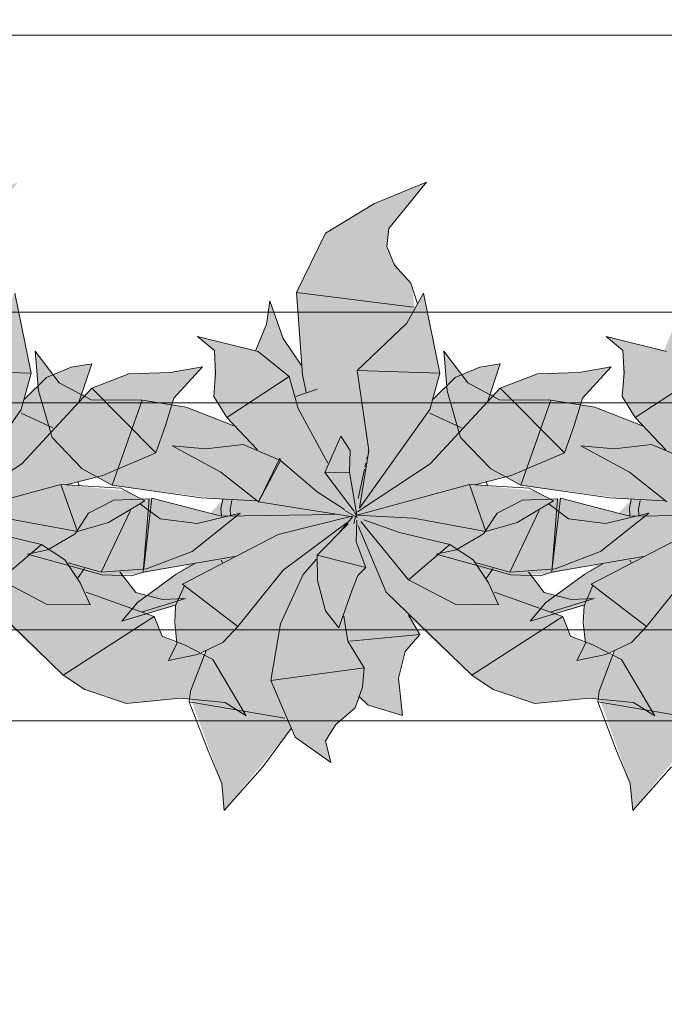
# Model space of a CAD drawing. Header units: millimetres. Extents: x -59761 to 112741, y -57975 to 46221.
# Tile 410 of 421: x 94198 to 94908, y -10067 to -8983. Entities that reach past the tile are written whole.
import ezdxf

# ---------------------------------------------------------------- set-up
doc = ezdxf.new("R2010")
doc.units = ezdxf.units.MM
for name, pattern in [('короткая штриховая', [282.222222, 141.111111, -141.111111]), ('Штриховая', [564.444447, 282.222223, -282.222223]), ('Штрихпунктирная', [670.277762, 352.777767, -176.388884, 0, -141.111112])]:
    doc.linetypes.add(name, pattern=pattern)
for name, color, linetype in [('Интерьер - Мебель', 7, 'Continuous'), ('Элемент модели - Границы зон', 7, 'Continuous'), ('Элемент Модели - Зона', 7, 'Continuous'), ('Элемент Модели - Оси', 2, 'Continuous')]:
    doc.layers.add(name, color=color, linetype=linetype)

msp = doc.modelspace()

# ---------------------------------------------------------------- hatches: boundary and pattern name
at = {"layer": 'Интерьер - Мебель', "linetype": 'Continuous', "lineweight": 0}
for points in [[(94195.88, -9161.92), (94138.63, -9185.35), (94084.32, -9217.93), (94052.46, -9283.32), (94057.84, -9363.23), (94039.09, -9335.48), (94023, -9292.44), (94019.36, -9318.31), (94007.73, -9346.91), (93943.59, -9331.79), (93962.2, -9347.31), (93961.91, -9390.13), (93961.31, -9397.7), (93975.63, -9421.11), (93983.68, -9430.06), (93929.78, -9409.55), (93888.99, -9403.05), (93832.91, -9401.64), (93791.17, -9382.62), (93764.69, -9347.87), (93768.51, -9391.67), (93783.23, -9442.88), (93816.5, -9477.57), (93849.54, -9495.58), (93971.32, -9511.28), (93957.42, -9526.55), (93893.32, -9509.89), (93851.37, -9511.92), (93823.59, -9526.25), (93808.71, -9548.96), (93778.57, -9566.58), (93756.25, -9571.37), (93838.54, -9594.15), (93877.51, -9593.45), (93933.97, -9582.69), (93882.2, -9621.28), (93860.05, -9645.3), (93919.38, -9628.39), (93919.61, -9658.32), (93920.77, -9669.92), (93911.44, -9688.65), (93952.86, -9677.55), (93935.19, -9728.17), (93970.12, -9823.85), (93972.94, -9853.92), (94046.84, -9763.36), (94050.97, -9773.04), (94090.54, -9800.8), (94084.61, -9776.97), (94095.95, -9759.2), (94117.28, -9740.68), (94121.32, -9729.36), (94131.63, -9737.6), (94169.38, -9749.02), (94164.8, -9708.18), (94172.38, -9678.66), (94188.51, -9659.87), (94176.73, -9641.14), (94245.52, -9704.8), (94269.33, -9720.6), (94315.12, -9735.87), (94374.62, -9730.08), (94423.86, -9734.85), (94447.26, -9749.34), (94410.4, -9687.54), (94354.46, -9661.9), (94345.76, -9640.06), (94333.07, -9635.1), (94380.26, -9620.11), (94355.09, -9621.33), (94325.4, -9613.76), (94308.03, -9590.84), (94337.42, -9587.47), (94387.53, -9568.35), (94440.51, -9526.31), (94393.09, -9537.88), (94352.24, -9532.7), (94330.86, -9516.38), (94335.56, -9512.58), (94314.82, -9501.8), (94248.96, -9495.17), (94289.19, -9484.89), (94347.61, -9459.8), (94367.56, -9399.75), (94399.05, -9365.1), (94363.56, -9371.33), (94318, -9372.74), (94277.04, -9388.5), (94263.29, -9403), (94277.07, -9362.01), (94254.32, -9365.49), (94227.3, -9376.87), (94203.05, -9400.71), (94210.44, -9372.12), (94192.4, -9283.96), (94183.24, -9300.57), (94178.65, -9272.97), (94169.52, -9263.08), (94157.78, -9246.74), (94152.1, -9232.66), (94154.21, -9212.69)], [(94645.88, -9161.92), (94588.63, -9185.35), (94534.32, -9217.93), (94502.46, -9283.32), (94507.84, -9363.23), (94489.09, -9335.48), (94473, -9292.44), (94469.36, -9318.31), (94457.73, -9346.91), (94393.59, -9331.79), (94412.2, -9347.31), (94411.91, -9390.13), (94411.31, -9397.7), (94425.63, -9421.11), (94433.68, -9430.06), (94379.78, -9409.55), (94338.99, -9403.05), (94282.91, -9401.64), (94241.17, -9382.62), (94214.69, -9347.87), (94218.51, -9391.67), (94233.23, -9442.88), (94266.5, -9477.57), (94299.54, -9495.58), (94421.32, -9511.28), (94407.42, -9526.55), (94343.32, -9509.89), (94301.37, -9511.92), (94273.59, -9526.25), (94258.71, -9548.96), (94228.57, -9566.58), (94206.25, -9571.37), (94288.54, -9594.15), (94327.51, -9593.45), (94383.97, -9582.69), (94332.2, -9621.28), (94310.05, -9645.3), (94369.38, -9628.39), (94369.61, -9658.32), (94370.77, -9669.92), (94361.44, -9688.65), (94402.86, -9677.55), (94385.19, -9728.17), (94420.12, -9823.85), (94422.94, -9853.92), (94496.84, -9763.36), (94500.97, -9773.04), (94540.54, -9800.8), (94534.61, -9776.97), (94545.95, -9759.2), (94567.28, -9740.68), (94571.32, -9729.36), (94581.63, -9737.6), (94619.38, -9749.02), (94614.8, -9708.18), (94622.38, -9678.66), (94638.51, -9659.87), (94626.73, -9641.14), (94695.52, -9704.8), (94719.33, -9720.6), (94765.12, -9735.87), (94824.62, -9730.08), (94873.86, -9734.85), (94897.26, -9749.34), (94860.4, -9687.54), (94804.46, -9661.9), (94795.76, -9640.06), (94783.07, -9635.1), (94830.26, -9620.11), (94805.09, -9621.33), (94775.4, -9613.76), (94758.03, -9590.84), (94787.42, -9587.47), (94837.53, -9568.35), (94890.51, -9526.31), (94843.09, -9537.88), (94802.24, -9532.7), (94780.86, -9516.38), (94785.56, -9512.58), (94764.82, -9501.8), (94698.96, -9495.17), (94739.19, -9484.89), (94797.61, -9459.8), (94817.56, -9399.75), (94849.05, -9365.1), (94813.56, -9371.33), (94768, -9372.74), (94727.04, -9388.5), (94713.29, -9403), (94727.07, -9362.01), (94704.32, -9365.49), (94677.3, -9376.87), (94653.05, -9400.71), (94660.44, -9372.12), (94642.4, -9283.96), (94633.24, -9300.57), (94628.65, -9272.97), (94619.52, -9263.08), (94607.78, -9246.74), (94602.1, -9232.66), (94604.21, -9212.69)], [(95095.88, -9161.92), (95038.63, -9185.35), (94984.32, -9217.93), (94952.46, -9283.32), (94957.84, -9363.23), (94939.09, -9335.48), (94923, -9292.44), (94919.36, -9318.31), (94907.73, -9346.91), (94843.59, -9331.79), (94862.2, -9347.31), (94861.91, -9390.13), (94861.31, -9397.7), (94875.63, -9421.11), (94883.68, -9430.06), (94829.78, -9409.55), (94788.99, -9403.05), (94732.91, -9401.64), (94691.17, -9382.62), (94664.69, -9347.87), (94668.51, -9391.67), (94683.23, -9442.88), (94716.5, -9477.57), (94749.54, -9495.58), (94871.32, -9511.28), (94857.42, -9526.55), (94793.32, -9509.89), (94751.37, -9511.92), (94723.59, -9526.25), (94708.71, -9548.96), (94678.57, -9566.58), (94656.25, -9571.37), (94738.54, -9594.15), (94777.51, -9593.45), (94833.97, -9582.69), (94782.2, -9621.28), (94760.05, -9645.3), (94819.38, -9628.39), (94819.61, -9658.32), (94820.77, -9669.92), (94811.44, -9688.65), (94852.86, -9677.55), (94835.19, -9728.17), (94870.12, -9823.85), (94872.94, -9853.92), (94946.84, -9763.36), (94950.97, -9773.04), (94990.54, -9800.8), (94984.61, -9776.97), (94995.95, -9759.2), (95017.28, -9740.68), (95021.32, -9729.36), (95031.63, -9737.6), (95069.38, -9749.02), (95064.8, -9708.18), (95072.38, -9678.66), (95088.51, -9659.87), (95076.73, -9641.14), (95145.52, -9704.8), (95169.33, -9720.6), (95215.12, -9735.87), (95274.62, -9730.08), (95323.86, -9734.85), (95347.26, -9749.34), (95310.4, -9687.54), (95254.46, -9661.9), (95245.76, -9640.06), (95233.07, -9635.1), (95280.26, -9620.11), (95255.09, -9621.33), (95225.4, -9613.76), (95208.03, -9590.84), (95237.42, -9587.47), (95287.53, -9568.35), (95340.51, -9526.31), (95293.09, -9537.88), (95252.24, -9532.7), (95230.86, -9516.38), (95235.56, -9512.58), (95214.82, -9501.8), (95148.96, -9495.17), (95189.19, -9484.89), (95247.61, -9459.8), (95267.56, -9399.75), (95299.05, -9365.1), (95263.56, -9371.33), (95218, -9372.74), (95177.04, -9388.5), (95163.29, -9403), (95177.07, -9362.01), (95154.32, -9365.49), (95127.3, -9376.87), (95103.05, -9400.71), (95110.44, -9372.12), (95092.4, -9283.96), (95083.24, -9300.57), (95078.65, -9272.97), (95069.52, -9263.08), (95057.78, -9246.74), (95052.1, -9232.66), (95054.21, -9212.69)]]:
    msp.add_hatch(color=255, dxfattribs=at).paths.add_polyline_path(points)

# ---------------------------------------------------------------- linework, layer by layer
at = {"layer": 'Интерьер - Мебель', "color": 7, "linetype": 'Continuous', "lineweight": 15}
for p, q in [((94645.88, -9161.92), (94588.63, -9185.35)), ((94645.88, -9161.92), (94588.63, -9185.35)), ((94645.88, -9161.92), (94604.21, -9212.69)), ((94645.88, -9161.92), (94604.21, -9212.69)), ((94588.63, -9185.35), (94534.32, -9217.93)), ((94588.63, -9185.35), (94534.32, -9217.93)), ((94604.21, -9212.69), (94602.1, -9232.66)), ((94604.21, -9212.69), (94602.1, -9232.66)), ((94534.32, -9217.93), (94502.46, -9283.32)), ((94534.32, -9217.93), (94502.46, -9283.32)), ((94602.1, -9232.66), (94610.38, -9253.19)), ((94602.1, -9232.66), (94610.38, -9253.19)), ((94610.38, -9253.19), (94628.65, -9272.97)), ((94610.38, -9253.19), (94628.65, -9272.97)), ((94628.65, -9272.97), (94635.96, -9295.76)), ((94628.65, -9272.97), (94635.96, -9295.76)), ((94192.4, -9283.96), (94210.44, -9372.12)), ((94192.4, -9283.96), (94210.44, -9372.12)), ((94502.46, -9283.32), (94631.45, -9299.61)), ((94502.46, -9283.32), (94509.33, -9373.87)), ((94502.46, -9283.32), (94631.45, -9299.61)), ((94502.46, -9283.32), (94509.33, -9373.87)), ((94642.4, -9283.96), (94624.08, -9317.18)), ((94642.4, -9283.96), (94624.08, -9317.18)), ((94642.4, -9283.96), (94660.44, -9372.12)), ((94642.4, -9283.96), (94660.44, -9372.12)), ((94473, -9292.44), (94469.36, -9318.31)), ((94473, -9292.44), (94469.36, -9318.31)), ((94473, -9292.44), (94487.97, -9333.84)), ((94473, -9292.44), (94487.97, -9333.84)), ((94469.36, -9318.31), (94457.73, -9346.91)), ((94469.36, -9318.31), (94457.73, -9346.91)), ((94624.08, -9317.18), (94569.24, -9369.38)), ((94624.08, -9317.18), (94569.24, -9369.38)), ((94393.59, -9331.79), (94412.2, -9347.31)), ((94393.59, -9331.79), (94460.19, -9348.17)), ((94393.59, -9331.79), (94412.2, -9347.31)), ((94393.59, -9331.79), (94460.19, -9348.17)), ((94487.97, -9333.84), (94507.84, -9363.23)), ((94487.97, -9333.84), (94507.84, -9363.23)), ((94843.59, -9331.79), (94862.2, -9347.31)), ((94843.59, -9331.79), (94910.19, -9348.17)), ((94843.59, -9331.79), (94862.2, -9347.31)), ((94843.59, -9331.79), (94910.19, -9348.17)), ((94214.69, -9347.87), (94218.51, -9391.67)), ((94214.69, -9347.87), (94241.17, -9382.62)), ((94214.69, -9347.87), (94218.51, -9391.67)), ((94214.69, -9347.87), (94241.17, -9382.62)), ((94412.2, -9347.31), (94413.35, -9372.16)), ((94412.2, -9347.31), (94413.35, -9372.16)), ((94460.19, -9348.17), (94494.56, -9375.65)), ((94460.19, -9348.17), (94494.56, -9375.65)), ((94664.69, -9347.87), (94668.51, -9391.67)), ((94664.69, -9347.87), (94691.17, -9382.62)), ((94664.69, -9347.87), (94668.51, -9391.67)), ((94664.69, -9347.87), (94691.17, -9382.62)), ((94862.2, -9347.31), (94863.35, -9372.16)), ((94862.2, -9347.31), (94863.35, -9372.16)), ((94254.32, -9365.49), (94227.3, -9376.86)), ((94254.32, -9365.49), (94227.3, -9376.86)), ((94277.07, -9362), (94254.32, -9365.49)), ((94277.07, -9362), (94254.32, -9365.49)), ((94277.07, -9362), (94263.29, -9403)), ((94277.07, -9362), (94263.29, -9403)), ((94399.05, -9365.1), (94363.56, -9371.33)), ((94399.05, -9365.1), (94363.56, -9371.33)), ((94399.05, -9365.1), (94367.56, -9399.75)), ((94399.05, -9365.1), (94367.56, -9399.75)), ((94704.32, -9365.49), (94677.3, -9376.86)), ((94704.32, -9365.49), (94677.3, -9376.86)), ((94727.07, -9362), (94704.32, -9365.49)), ((94727.07, -9362), (94704.32, -9365.49)), ((94727.07, -9362), (94713.29, -9403)), ((94727.07, -9362), (94713.29, -9403)), ((94849.05, -9365.1), (94813.56, -9371.33)), ((94849.05, -9365.1), (94813.56, -9371.33)), ((94849.05, -9365.1), (94817.56, -9399.75)), ((94849.05, -9365.1), (94817.56, -9399.75)), ((94119.24, -9369.38), (94210.44, -9372.11)), ((94119.24, -9369.38), (94210.44, -9372.11)), ((94210.44, -9372.12), (94199.41, -9412.13)), ((94210.44, -9372.12), (94199.41, -9412.13)), ((94227.3, -9376.86), (94203.05, -9400.71)), ((94227.3, -9376.86), (94203.05, -9400.71)), ((94318, -9372.74), (94277.04, -9388.5)), ((94318, -9372.74), (94277.04, -9388.5)), ((94363.56, -9371.33), (94318, -9372.74)), ((94363.56, -9371.33), (94318, -9372.74)), ((94413.35, -9372.16), (94411.31, -9397.7)), ((94413.35, -9372.16), (94411.31, -9397.7)), ((94494.56, -9375.65), (94425.63, -9421.11)), ((94494.56, -9375.65), (94425.63, -9421.11)), ((94494.56, -9375.65), (94504.26, -9411.21)), ((94494.56, -9375.65), (94504.26, -9411.21)), ((94509.33, -9373.87), (94513.26, -9392.91)), ((94509.33, -9373.87), (94513.26, -9392.91)), ((94569.24, -9369.38), (94660.44, -9372.11)), ((94569.24, -9369.38), (94582.07, -9457.25)), ((94569.24, -9369.38), (94660.44, -9372.11)), ((94569.24, -9369.38), (94582.07, -9457.25)), ((94660.44, -9372.12), (94649.41, -9412.13)), ((94660.44, -9372.12), (94649.41, -9412.13)), ((94677.3, -9376.86), (94653.05, -9400.71)), ((94677.3, -9376.86), (94653.05, -9400.71)), ((94768, -9372.74), (94727.04, -9388.5)), ((94768, -9372.74), (94727.04, -9388.5)), ((94813.56, -9371.33), (94768, -9372.74)), ((94813.56, -9371.33), (94768, -9372.74)), ((94863.35, -9372.16), (94861.31, -9397.7)), ((94863.35, -9372.16), (94861.31, -9397.7)), ((94944.56, -9375.65), (94875.63, -9421.11)), ((94944.56, -9375.65), (94875.63, -9421.11)), ((94277.04, -9388.5), (94199.85, -9471.99)), ((94277.04, -9388.5), (94199.85, -9471.99)), ((94241.17, -9382.62), (94276.22, -9401.59)), ((94241.17, -9382.62), (94276.22, -9401.59)), ((94277.04, -9388.5), (94347.61, -9459.8)), ((94277.04, -9388.5), (94347.61, -9459.8)), ((94727.04, -9388.5), (94649.85, -9471.99)), ((94727.04, -9388.5), (94649.85, -9471.99)), ((94691.17, -9382.62), (94726.22, -9401.59)), ((94691.17, -9382.62), (94726.22, -9401.59)), ((94727.04, -9388.5), (94797.61, -9459.8)), ((94727.04, -9388.5), (94797.61, -9459.8)), ((94218.51, -9391.67), (94233.23, -9442.88)), ((94218.51, -9391.67), (94233.23, -9442.88)), ((94367.56, -9399.75), (94358.38, -9429.6)), ((94367.56, -9399.75), (94358.38, -9429.6)), ((94411.31, -9397.7), (94425.63, -9421.11)), ((94411.31, -9397.7), (94425.63, -9421.11)), ((94525.48, -9389.62), (94501.64, -9397.84)), ((94525.48, -9389.62), (94501.64, -9397.84)), ((94668.51, -9391.67), (94683.23, -9442.88)), ((94668.51, -9391.67), (94683.23, -9442.88)), ((94817.56, -9399.75), (94808.38, -9429.6)), ((94817.56, -9399.75), (94808.38, -9429.6)), ((94861.31, -9397.7), (94875.63, -9421.11)), ((94861.31, -9397.7), (94875.63, -9421.11)), ((94276.22, -9401.59), (94332.61, -9402.04)), ((94276.22, -9401.59), (94332.61, -9402.04)), ((94332.61, -9402.04), (94299.54, -9495.58)), ((94332.61, -9402.04), (94299.54, -9495.58)), ((94332.61, -9402.04), (94381.09, -9409.76)), ((94332.61, -9402.04), (94381.09, -9409.76)), ((94381.09, -9409.76), (94433.68, -9430.06)), ((94381.09, -9409.76), (94433.68, -9430.06)), ((94504.26, -9411.21), (94536.89, -9471.09)), ((94504.26, -9411.21), (94536.89, -9471.09)), ((94726.22, -9401.59), (94782.61, -9402.04)), ((94726.22, -9401.59), (94782.61, -9402.04)), ((94782.61, -9402.04), (94749.54, -9495.58)), ((94782.61, -9402.04), (94749.54, -9495.58)), ((94782.61, -9402.04), (94831.09, -9409.76)), ((94782.61, -9402.04), (94831.09, -9409.76)), ((94831.09, -9409.76), (94883.68, -9430.06)), ((94831.09, -9409.76), (94883.68, -9430.06)), ((94199.41, -9412.13), (94121.78, -9520.82)), ((94199.41, -9412.13), (94121.78, -9520.82)), ((94199.36, -9416.37), (94234.13, -9432.33)), ((94199.36, -9416.37), (94234.13, -9432.33)), ((94425.63, -9421.11), (94459.52, -9456.57)), ((94425.63, -9421.11), (94459.52, -9456.57)), ((94649.41, -9412.13), (94571.78, -9520.82)), ((94649.41, -9412.13), (94571.78, -9520.82)), ((94649.36, -9416.37), (94684.13, -9432.33)), ((94649.36, -9416.37), (94684.13, -9432.33)), ((94875.63, -9421.11), (94909.52, -9456.57)), ((94875.63, -9421.11), (94909.52, -9456.57)), ((94358.38, -9429.6), (94347.61, -9459.8)), ((94358.38, -9429.6), (94347.61, -9459.8)), ((94808.38, -9429.6), (94797.61, -9459.8)), ((94808.38, -9429.6), (94797.61, -9459.8)), ((94233.23, -9442.88), (94266.5, -9477.57)), ((94233.23, -9442.88), (94266.5, -9477.57)), ((94551.47, -9441.52), (94533.64, -9481.59)), ((94551.47, -9441.52), (94533.64, -9481.59)), ((94551.47, -9441.52), (94561.69, -9457.45)), ((94551.47, -9441.52), (94561.69, -9457.45)), ((94683.23, -9442.88), (94716.5, -9477.57)), ((94683.23, -9442.88), (94716.5, -9477.57)), ((94365.7, -9452.1), (94402.53, -9455.35)), ((94365.7, -9452.1), (94419.28, -9481.04)), ((94365.7, -9452.1), (94402.53, -9455.35)), ((94365.7, -9452.1), (94419.28, -9481.04)), ((94443.64, -9450.71), (94402.53, -9455.35)), ((94443.64, -9450.71), (94402.53, -9455.35)), ((94443.64, -9450.71), (94485.07, -9468.31)), ((94443.64, -9450.71), (94485.07, -9468.31)), ((94815.7, -9452.1), (94852.53, -9455.35)), ((94815.7, -9452.1), (94869.28, -9481.04)), ((94815.7, -9452.1), (94852.53, -9455.35)), ((94815.7, -9452.1), (94869.28, -9481.04)), ((94893.64, -9450.71), (94852.53, -9455.35)), ((94893.64, -9450.71), (94852.53, -9455.35)), ((94893.64, -9450.71), (94935.07, -9468.31)), ((94893.64, -9450.71), (94935.07, -9468.31)), ((94347.61, -9459.8), (94289.19, -9484.89)), ((94347.61, -9459.8), (94289.19, -9484.89)), ((94561.69, -9457.45), (94560.82, -9481.34)), ((94561.69, -9457.45), (94560.82, -9481.34)), ((94582.07, -9457.25), (94571.78, -9520.82)), ((94582.07, -9457.25), (94571.78, -9520.82)), ((94580.34, -9464.39), (94579.85, -9466.62)), ((94580.34, -9464.39), (94579.85, -9466.62)), ((94581.8, -9457.69), (94581.56, -9458.81)), ((94581.8, -9457.69), (94581.56, -9458.81)), ((94797.61, -9459.8), (94739.19, -9484.89)), ((94797.61, -9459.8), (94739.19, -9484.89)), ((94199.85, -9471.99), (94119.79, -9524.75)), ((94199.85, -9471.99), (94119.79, -9524.75)), ((94484.24, -9465.7), (94460.53, -9514.02)), ((94484.24, -9465.7), (94460.53, -9514.02)), ((94485.07, -9468.31), (94460.53, -9514.02)), ((94485.07, -9468.31), (94460.53, -9514.02)), ((94484.24, -9465.7), (94485.07, -9468.31)), ((94484.24, -9465.7), (94485.07, -9468.31)), ((94485.07, -9468.31), (94525.14, -9502.94)), ((94485.07, -9468.31), (94525.14, -9502.94)), ((94649.85, -9471.99), (94569.79, -9524.75)), ((94649.85, -9471.99), (94569.79, -9524.75)), ((94578.88, -9471.09), (94577.91, -9475.55)), ((94578.88, -9471.09), (94577.91, -9475.55)), ((94289.19, -9484.89), (94248.98, -9495.16)), ((94289.19, -9484.89), (94248.98, -9495.16)), ((94266.5, -9477.57), (94299.54, -9495.58)), ((94266.5, -9477.57), (94299.54, -9495.58)), ((94419.28, -9481.04), (94460.53, -9514.02)), ((94419.28, -9481.04), (94460.53, -9514.02)), ((94560.82, -9481.34), (94533.64, -9481.59)), ((94560.82, -9481.34), (94533.64, -9481.59)), ((94533.64, -9481.59), (94565.65, -9523.87)), ((94533.64, -9481.59), (94565.65, -9523.87)), ((94560.82, -9481.34), (94569.1, -9528.43)), ((94560.82, -9481.34), (94569.1, -9528.43)), ((94577.42, -9477.78), (94570.37, -9510.1)), ((94577.42, -9477.78), (94570.37, -9510.1)), ((94739.19, -9484.89), (94698.98, -9495.16)), ((94739.19, -9484.89), (94698.98, -9495.16)), ((94716.5, -9477.57), (94749.54, -9495.58)), ((94716.5, -9477.57), (94749.54, -9495.58)), ((94869.28, -9481.04), (94910.53, -9514.02)), ((94869.28, -9481.04), (94910.53, -9514.02)), ((94242.95, -9494.81), (94119.1, -9528.43)), ((94242.95, -9494.81), (94119.1, -9528.43)), ((94242.95, -9494.81), (94308.98, -9498.76)), ((94242.95, -9494.81), (94261.28, -9546.65)), ((94242.95, -9494.81), (94308.98, -9498.76)), ((94242.95, -9494.81), (94261.28, -9546.65)), ((94261.56, -9491.57), (94262.96, -9495.93)), ((94261.56, -9491.57), (94262.96, -9495.93)), ((94299.54, -9495.58), (94397.69, -9509.37)), ((94299.54, -9495.58), (94397.69, -9509.37)), ((94692.95, -9494.81), (94569.1, -9528.43)), ((94692.95, -9494.81), (94569.1, -9528.43)), ((94692.95, -9494.81), (94758.98, -9498.76)), ((94692.95, -9494.81), (94711.28, -9546.65)), ((94692.95, -9494.81), (94758.98, -9498.76)), ((94692.95, -9494.81), (94711.28, -9546.65)), ((94711.56, -9491.57), (94712.96, -9495.93)), ((94711.56, -9491.57), (94712.96, -9495.93)), ((94749.54, -9495.58), (94847.69, -9509.37)), ((94749.54, -9495.58), (94847.69, -9509.37)), ((94308.98, -9498.76), (94335.56, -9512.58)), ((94308.98, -9498.76), (94335.56, -9512.58)), ((94525.14, -9502.94), (94555.5, -9522.13)), ((94525.14, -9502.94), (94555.5, -9522.13)), ((94758.98, -9498.76), (94785.56, -9512.58)), ((94758.98, -9498.76), (94785.56, -9512.58)), ((94301.37, -9511.92), (94273.59, -9526.25)), ((94301.37, -9511.92), (94273.59, -9526.25)), ((94335.56, -9512.58), (94295.52, -9536.51)), ((94335.56, -9512.58), (94295.52, -9536.51)), ((94340.13, -9510.57), (94301.37, -9511.92)), ((94340.13, -9510.57), (94301.37, -9511.92)), ((94330.86, -9516.38), (94352.24, -9532.7)), ((94330.86, -9516.38), (94352.24, -9532.7)), ((94340.13, -9510.57), (94333.68, -9591.43)), ((94340.13, -9510.57), (94333.68, -9591.43)), ((94343.32, -9509.89), (94334.2, -9587.03)), ((94343.32, -9509.89), (94334.2, -9587.03)), ((94343.32, -9509.89), (94419.79, -9529.77)), ((94343.32, -9509.89), (94419.79, -9529.77)), ((94397.69, -9509.37), (94457.7, -9512.58)), ((94397.69, -9509.37), (94457.7, -9512.58)), ((94421.32, -9511.28), (94419.31, -9521.35)), ((94421.32, -9511.28), (94419.31, -9521.35)), ((94431.19, -9512.55), (94429.34, -9521.82)), ((94431.19, -9512.55), (94429.34, -9521.82)), ((94460.53, -9514.02), (94562.56, -9529.93)), ((94460.53, -9514.02), (94562.56, -9529.93)), ((94751.37, -9511.92), (94723.59, -9526.25)), ((94751.37, -9511.92), (94723.59, -9526.25)), ((94785.56, -9512.58), (94745.52, -9536.51)), ((94785.56, -9512.58), (94745.52, -9536.51)), ((94790.13, -9510.57), (94751.37, -9511.92)), ((94790.13, -9510.57), (94751.37, -9511.92)), ((94780.86, -9516.38), (94802.24, -9532.7)), ((94780.86, -9516.38), (94802.24, -9532.7)), ((94790.13, -9510.57), (94783.68, -9591.43)), ((94790.13, -9510.57), (94783.68, -9591.43)), ((94793.32, -9509.89), (94784.2, -9587.03)), ((94793.32, -9509.89), (94784.2, -9587.03)), ((94793.32, -9509.89), (94869.79, -9529.77)), ((94793.32, -9509.89), (94869.79, -9529.77)), ((94847.69, -9509.37), (94907.7, -9512.58)), ((94847.69, -9509.37), (94907.7, -9512.58)), ((94871.32, -9511.28), (94869.31, -9521.35)), ((94871.32, -9511.28), (94869.31, -9521.35)), ((94881.19, -9512.55), (94879.34, -9521.82)), ((94881.19, -9512.55), (94879.34, -9521.82)), ((94273.59, -9526.25), (94258.71, -9548.96)), ((94273.59, -9526.25), (94258.71, -9548.96)), ((94319.79, -9523.32), (94287.5, -9591.22)), ((94319.79, -9523.32), (94287.5, -9591.22)), ((94440.51, -9526.31), (94387.53, -9568.35)), ((94440.51, -9526.31), (94387.53, -9568.35)), ((94440.51, -9526.31), (94393.09, -9537.88)), ((94440.51, -9526.31), (94393.09, -9537.88)), ((94419.31, -9521.35), (94419.75, -9529.15)), ((94419.31, -9521.35), (94419.75, -9529.15)), ((94544.72, -9527.63), (94419.79, -9529.77)), ((94544.72, -9527.63), (94419.79, -9529.77)), ((94429.34, -9521.82), (94429.71, -9528.36)), ((94429.34, -9521.82), (94429.71, -9528.36)), ((94563.51, -9529.8), (94482.22, -9549.79)), ((94563.51, -9529.8), (94482.22, -9549.79)), ((94564.73, -9530.08), (94550.27, -9546.98)), ((94564.73, -9530.08), (94550.27, -9546.98)), ((94555.66, -9523.56), (94569.55, -9531.02)), ((94555.66, -9523.56), (94569.55, -9531.02)), ((94567.51, -9530.08), (94565.59, -9538)), ((94567.51, -9530.08), (94565.59, -9538)), ((94565.95, -9524.42), (94569.55, -9531.02)), ((94565.95, -9524.42), (94569.55, -9531.02)), ((94568.6, -9525.56), (94568.05, -9527.82)), ((94568.6, -9525.56), (94568.05, -9527.82)), ((94568.24, -9527.29), (94569.1, -9528.43)), ((94568.24, -9527.29), (94569.1, -9528.43)), ((94569.1, -9528.43), (94631.5, -9531.7)), ((94569.1, -9528.43), (94631.5, -9531.7)), ((94723.59, -9526.25), (94708.71, -9548.96)), ((94723.59, -9526.25), (94708.71, -9548.96)), ((94769.79, -9523.32), (94737.5, -9591.22)), ((94769.79, -9523.32), (94737.5, -9591.22)), ((94890.51, -9526.31), (94837.53, -9568.35)), ((94890.51, -9526.31), (94837.53, -9568.35)), ((94890.51, -9526.31), (94843.09, -9537.88)), ((94890.51, -9526.31), (94843.09, -9537.88)), ((94869.31, -9521.35), (94869.75, -9529.15)), ((94869.31, -9521.35), (94869.75, -9529.15)), ((94994.72, -9527.63), (94869.79, -9529.77)), ((94994.72, -9527.63), (94869.79, -9529.77)), ((94879.34, -9521.82), (94879.71, -9528.36)), ((94879.34, -9521.82), (94879.71, -9528.36)), ((94181.5, -9531.7), (94261.28, -9546.65)), ((94181.5, -9531.7), (94261.28, -9546.65)), ((94295.52, -9536.51), (94261.28, -9546.65)), ((94295.52, -9536.51), (94261.28, -9546.65)), ((94352.24, -9532.7), (94393.09, -9537.88)), ((94352.24, -9532.7), (94393.09, -9537.88)), ((94558.32, -9536.48), (94487.98, -9588.99)), ((94558.32, -9536.48), (94487.98, -9588.99)), ((94559.44, -9538.18), (94525.33, -9572.61)), ((94559.44, -9538.18), (94525.33, -9572.61)), ((94568.96, -9533.85), (94568.3, -9557.81)), ((94568.96, -9533.85), (94568.3, -9557.81)), ((94570.63, -9540.3), (94601.47, -9613.44)), ((94570.63, -9540.3), (94601.47, -9613.44)), ((94573.33, -9535.62), (94626.07, -9599.79)), ((94573.33, -9535.62), (94626.07, -9599.79)), ((94576.6, -9533.52), (94616.13, -9547.55)), ((94576.6, -9533.52), (94616.13, -9547.55)), ((94631.5, -9531.7), (94711.28, -9546.65)), ((94631.5, -9531.7), (94711.28, -9546.65)), ((94745.52, -9536.51), (94711.28, -9546.65)), ((94745.52, -9536.51), (94711.28, -9546.65)), ((94802.24, -9532.7), (94843.09, -9537.88)), ((94802.24, -9532.7), (94843.09, -9537.88)), ((94166.13, -9547.55), (94221.5, -9560.76)), ((94166.13, -9547.55), (94221.5, -9560.76)), ((94258.71, -9548.96), (94228.57, -9566.58)), ((94258.71, -9548.96), (94228.57, -9566.58)), ((94482.22, -9549.79), (94377.04, -9604.43)), ((94482.22, -9549.79), (94377.04, -9604.43)), ((94616.13, -9547.55), (94671.5, -9560.76)), ((94616.13, -9547.55), (94671.5, -9560.76)), ((94708.71, -9548.96), (94678.57, -9566.58)), ((94708.71, -9548.96), (94678.57, -9566.58)), ((94932.22, -9549.79), (94827.04, -9604.43)), ((94932.22, -9549.79), (94827.04, -9604.43)), ((94221.5, -9560.76), (94176.07, -9599.79)), ((94221.5, -9560.76), (94176.07, -9599.79)), ((94221.5, -9560.76), (94247.32, -9577.53)), ((94221.5, -9560.76), (94247.32, -9577.53)), ((94568.3, -9557.81), (94579.09, -9586.17)), ((94568.3, -9557.81), (94579.09, -9586.17)), ((94671.5, -9560.76), (94626.07, -9599.79)), ((94671.5, -9560.76), (94626.07, -9599.79)), ((94671.5, -9560.76), (94697.32, -9577.53)), ((94671.5, -9560.76), (94697.32, -9577.53)), ((94228.57, -9566.58), (94206.25, -9571.37)), ((94228.57, -9566.58), (94206.25, -9571.37)), ((94206.25, -9571.37), (94288.54, -9594.15)), ((94206.25, -9571.37), (94288.54, -9594.15)), ((94387.53, -9568.35), (94337.42, -9587.47)), ((94387.53, -9568.35), (94337.42, -9587.47)), ((94525.33, -9572.61), (94579.09, -9586.17)), ((94525.33, -9572.61), (94525.72, -9600.41)), ((94525.33, -9572.61), (94579.09, -9586.17)), ((94525.33, -9572.61), (94525.72, -9600.41)), ((94678.57, -9566.58), (94656.25, -9571.37)), ((94678.57, -9566.58), (94656.25, -9571.37)), ((94656.25, -9571.37), (94738.54, -9594.15)), ((94656.25, -9571.37), (94738.54, -9594.15)), ((94837.53, -9568.35), (94787.42, -9587.47)), ((94837.53, -9568.35), (94787.42, -9587.47)), ((94247.32, -9577.53), (94264.07, -9603.21)), ((94247.32, -9577.53), (94264.07, -9603.21)), ((94250.85, -9581.04), (94287.5, -9591.22)), ((94250.85, -9581.04), (94287.5, -9591.22)), ((94434.26, -9573.94), (94333.68, -9591.43)), ((94434.26, -9573.94), (94333.68, -9591.43)), ((94390.07, -9582), (94370.09, -9593.38)), ((94390.07, -9582), (94370.09, -9593.38)), ((94419.56, -9578.25), (94421.04, -9580.51)), ((94419.56, -9578.25), (94421.04, -9580.51)), ((94524.49, -9577.12), (94510.03, -9594.02)), ((94524.49, -9577.12), (94510.03, -9594.02)), ((94697.32, -9577.53), (94714.07, -9603.21)), ((94697.32, -9577.53), (94714.07, -9603.21)), ((94700.85, -9581.04), (94737.5, -9591.22)), ((94700.85, -9581.04), (94737.5, -9591.22)), ((94884.26, -9573.94), (94783.68, -9591.43)), ((94884.26, -9573.94), (94783.68, -9591.43)), ((94840.07, -9582), (94820.09, -9593.38)), ((94840.07, -9582), (94820.09, -9593.38)), ((94869.56, -9578.25), (94871.04, -9580.51)), ((94869.56, -9578.25), (94871.04, -9580.51)), ((94269.14, -9587.17), (94261.41, -9598.33)), ((94269.14, -9587.17), (94261.41, -9598.33)), ((94337.42, -9587.47), (94287.5, -9591.22)), ((94337.42, -9587.47), (94287.5, -9591.22)), ((94288.54, -9594.15), (94321.34, -9595.47)), ((94288.54, -9594.15), (94321.34, -9595.47)), ((94308.03, -9590.84), (94325.4, -9613.76)), ((94308.03, -9590.84), (94325.4, -9613.76)), ((94333.68, -9591.43), (94321.34, -9595.47)), ((94333.68, -9591.43), (94321.34, -9595.47)), ((94370.09, -9593.38), (94327.35, -9624.86)), ((94370.09, -9593.38), (94327.35, -9624.86)), ((94487.98, -9588.99), (94438.08, -9651.29)), ((94487.98, -9588.99), (94438.08, -9651.29)), ((94510.04, -9594.02), (94484.81, -9648.23)), ((94510.04, -9594.02), (94484.81, -9648.23)), ((94570.02, -9595.09), (94563.46, -9611.83)), ((94570.02, -9595.09), (94563.46, -9611.83)), ((94579.09, -9586.17), (94570.02, -9595.09)), ((94579.09, -9586.17), (94570.02, -9595.09)), ((94719.14, -9587.17), (94711.41, -9598.33)), ((94719.14, -9587.17), (94711.41, -9598.33)), ((94787.42, -9587.47), (94737.5, -9591.22)), ((94787.42, -9587.47), (94737.5, -9591.22)), ((94738.54, -9594.15), (94771.34, -9595.47)), ((94738.54, -9594.15), (94771.34, -9595.47)), ((94758.03, -9590.84), (94775.4, -9613.76)), ((94758.03, -9590.84), (94775.4, -9613.76)), ((94783.68, -9591.43), (94771.34, -9595.47)), ((94783.68, -9591.43), (94771.34, -9595.47)), ((94820.09, -9593.38), (94777.35, -9624.86)), ((94820.09, -9593.38), (94777.35, -9624.86)), ((94937.98, -9588.99), (94888.08, -9651.29)), ((94937.98, -9588.99), (94888.08, -9651.29)), ((94176.07, -9599.79), (94227.22, -9626.46)), ((94176.07, -9599.79), (94227.22, -9626.46)), ((94264.07, -9603.21), (94275.21, -9627.31)), ((94264.07, -9603.21), (94275.21, -9627.31)), ((94379.08, -9606), (94369.38, -9628.39)), ((94379.08, -9606), (94369.38, -9628.39)), ((94377.04, -9604.43), (94438.08, -9651.29)), ((94377.04, -9604.43), (94438.08, -9651.29)), ((94525.72, -9600.41), (94534.4, -9633.92)), ((94525.72, -9600.41), (94534.4, -9633.92)), ((94626.07, -9599.79), (94677.22, -9626.46)), ((94626.07, -9599.79), (94677.22, -9626.46)), ((94714.07, -9603.21), (94725.21, -9627.31)), ((94714.07, -9603.21), (94725.21, -9627.31)), ((94829.08, -9606), (94819.38, -9628.39)), ((94829.08, -9606), (94819.38, -9628.39)), ((94827.04, -9604.43), (94888.08, -9651.29)), ((94827.04, -9604.43), (94888.08, -9651.29)), ((94151.47, -9613.44), (94245.52, -9704.8)), ((94151.47, -9613.44), (94245.52, -9704.8)), ((94270.78, -9613.22), (94345.76, -9640.06)), ((94270.78, -9613.22), (94345.76, -9640.06)), ((94325.4, -9613.76), (94355.09, -9621.33)), ((94325.4, -9613.76), (94355.09, -9621.33)), ((94563.46, -9611.83), (94549.24, -9652.53)), ((94563.46, -9611.83), (94549.24, -9652.53)), ((94601.47, -9613.44), (94695.52, -9704.8)), ((94601.47, -9613.44), (94695.52, -9704.8)), ((94720.78, -9613.22), (94795.76, -9640.06)), ((94720.78, -9613.22), (94795.76, -9640.06)), ((94775.4, -9613.76), (94805.09, -9621.33)), ((94775.4, -9613.76), (94805.09, -9621.33)), ((94227.22, -9626.46), (94275.21, -9627.31)), ((94227.22, -9626.46), (94275.21, -9627.31)), ((94327.35, -9624.86), (94310.05, -9645.3)), ((94327.35, -9624.86), (94310.05, -9645.3)), ((94368.72, -9627.75), (94310.05, -9645.3)), ((94368.72, -9627.75), (94310.05, -9645.3)), ((94380.26, -9620.11), (94333.07, -9635.1)), ((94380.26, -9620.11), (94333.07, -9635.1)), ((94380.26, -9620.11), (94355.09, -9621.33)), ((94380.26, -9620.11), (94355.09, -9621.33)), ((94677.22, -9626.46), (94725.21, -9627.31)), ((94677.22, -9626.46), (94725.21, -9627.31)), ((94777.35, -9624.86), (94760.05, -9645.3)), ((94777.35, -9624.86), (94760.05, -9645.3)), ((94818.72, -9627.75), (94760.05, -9645.3)), ((94818.72, -9627.75), (94760.05, -9645.3)), ((94830.26, -9620.11), (94783.07, -9635.1)), ((94830.26, -9620.11), (94783.07, -9635.1)), ((94830.26, -9620.11), (94805.09, -9621.33)), ((94830.26, -9620.11), (94805.09, -9621.33)), ((94369.38, -9628.39), (94368.44, -9646.71)), ((94369.38, -9628.39), (94368.44, -9646.71)), ((94534.4, -9633.92), (94549.24, -9652.53)), ((94534.4, -9633.92), (94549.24, -9652.53)), ((94625.89, -9638.51), (94638.51, -9659.87)), ((94625.89, -9638.51), (94638.51, -9659.87)), ((94819.38, -9628.39), (94818.44, -9646.71)), ((94819.38, -9628.39), (94818.44, -9646.71)), ((94345.76, -9640.06), (94245.52, -9704.8)), ((94345.76, -9640.06), (94245.52, -9704.8)), ((94345.76, -9640.06), (94354.46, -9661.9)), ((94345.76, -9640.06), (94354.46, -9661.9)), ((94368.44, -9646.71), (94370.77, -9669.92)), ((94368.44, -9646.71), (94370.77, -9669.92)), ((94484.81, -9648.23), (94474.1, -9710.49)), ((94484.81, -9648.23), (94474.1, -9710.49)), ((94554.76, -9639.63), (94559.05, -9667.16)), ((94554.76, -9639.63), (94559.05, -9667.16)), ((94629.53, -9640.27), (94626.73, -9641.14)), ((94629.53, -9640.27), (94626.73, -9641.14)), ((94795.76, -9640.06), (94695.52, -9704.8)), ((94795.76, -9640.06), (94695.52, -9704.8)), ((94795.76, -9640.06), (94804.46, -9661.9)), ((94795.76, -9640.06), (94804.46, -9661.9)), ((94818.44, -9646.71), (94820.77, -9669.92)), ((94818.44, -9646.71), (94820.77, -9669.92)), ((94438.08, -9651.29), (94421.53, -9668.79)), ((94438.08, -9651.29), (94421.53, -9668.79)), ((94638.51, -9659.87), (94561.31, -9667.14)), ((94638.51, -9659.87), (94561.31, -9667.14)), ((94638.51, -9659.87), (94622.38, -9678.66)), ((94638.51, -9659.87), (94622.38, -9678.66)), ((94888.08, -9651.29), (94871.53, -9668.79)), ((94888.08, -9651.29), (94871.53, -9668.79)), ((94354.46, -9661.9), (94379.79, -9671.8)), ((94354.46, -9661.9), (94379.79, -9671.8)), ((94370.77, -9669.92), (94361.44, -9688.65)), ((94370.77, -9669.92), (94361.44, -9688.65)), ((94421.53, -9668.79), (94393.33, -9681.81)), ((94421.53, -9668.79), (94393.33, -9681.81)), ((94559.05, -9667.16), (94577.06, -9696.76)), ((94559.05, -9667.16), (94577.06, -9696.76)), ((94804.46, -9661.9), (94829.79, -9671.8)), ((94804.46, -9661.9), (94829.79, -9671.8)), ((94820.77, -9669.92), (94811.44, -9688.65)), ((94820.77, -9669.92), (94811.44, -9688.65)), ((94871.53, -9668.79), (94843.33, -9681.81)), ((94871.53, -9668.79), (94843.33, -9681.81)), ((94393.33, -9681.81), (94361.44, -9688.65)), ((94393.33, -9681.81), (94361.44, -9688.65)), ((94379.79, -9671.8), (94410.4, -9687.54)), ((94379.79, -9671.8), (94410.4, -9687.54)), ((94402.86, -9677.55), (94385.9, -9722.44)), ((94402.86, -9677.55), (94385.9, -9722.44)), ((94622.38, -9678.66), (94614.8, -9708.18)), ((94622.38, -9678.66), (94614.8, -9708.18)), ((94843.33, -9681.81), (94811.44, -9688.65)), ((94843.33, -9681.81), (94811.44, -9688.65)), ((94829.79, -9671.8), (94860.4, -9687.54)), ((94829.79, -9671.8), (94860.4, -9687.54)), ((94852.86, -9677.55), (94835.9, -9722.44)), ((94852.86, -9677.55), (94835.9, -9722.44)), ((94410.4, -9687.54), (94447.26, -9749.34)), ((94410.4, -9687.54), (94447.26, -9749.34)), ((94860.4, -9687.54), (94897.26, -9749.34)), ((94860.4, -9687.54), (94897.26, -9749.34)), ((94577.06, -9696.76), (94474.1, -9710.49)), ((94577.06, -9696.76), (94474.1, -9710.49)), ((94577.06, -9696.76), (94575.36, -9718.04)), ((94577.06, -9696.76), (94575.36, -9718.04)), ((94245.52, -9704.8), (94269.33, -9720.6)), ((94245.52, -9704.8), (94269.33, -9720.6)), ((94474.1, -9710.49), (94500.97, -9773.04)), ((94474.1, -9710.49), (94500.97, -9773.04)), ((94614.8, -9708.18), (94619.38, -9749.02)), ((94614.8, -9708.18), (94619.38, -9749.02)), ((94695.52, -9704.8), (94719.33, -9720.6)), ((94695.52, -9704.8), (94719.33, -9720.6)), ((94269.33, -9720.6), (94315.12, -9735.87)), ((94269.33, -9720.6), (94315.12, -9735.87)), ((94385.9, -9722.44), (94384.47, -9733.9)), ((94385.9, -9722.44), (94384.47, -9733.9)), ((94575.36, -9718.04), (94567.28, -9740.68)), ((94575.36, -9718.04), (94567.28, -9740.68)), ((94719.33, -9720.6), (94765.12, -9735.87)), ((94719.33, -9720.6), (94765.12, -9735.87)), ((94835.9, -9722.44), (94834.47, -9733.9)), ((94835.9, -9722.44), (94834.47, -9733.9)), ((94374.62, -9730.08), (94315.12, -9735.87)), ((94374.62, -9730.08), (94315.12, -9735.87)), ((94374.62, -9730.08), (94423.86, -9734.85)), ((94374.62, -9730.08), (94423.86, -9734.85)), ((94384.47, -9733.9), (94489.8, -9752.01)), ((94384.47, -9733.9), (94405.22, -9788.01)), ((94384.47, -9733.9), (94489.8, -9752.01)), ((94384.47, -9733.9), (94405.22, -9788.01)), ((94423.86, -9734.85), (94447.26, -9749.34)), ((94423.86, -9734.85), (94447.26, -9749.34)), ((94571.38, -9727.67), (94581.63, -9737.6)), ((94571.38, -9727.67), (94581.63, -9737.6)), ((94824.62, -9730.08), (94765.12, -9735.87)), ((94824.62, -9730.08), (94765.12, -9735.87)), ((94824.62, -9730.08), (94873.86, -9734.85)), ((94824.62, -9730.08), (94873.86, -9734.85)), ((94834.47, -9733.9), (94939.8, -9752.01)), ((94834.47, -9733.9), (94855.22, -9788.01)), ((94834.47, -9733.9), (94939.8, -9752.01)), ((94834.47, -9733.9), (94855.22, -9788.01)), ((94873.86, -9734.85), (94897.26, -9749.34)), ((94873.86, -9734.85), (94897.26, -9749.34)), ((94567.28, -9740.68), (94545.95, -9759.2)), ((94567.28, -9740.68), (94545.95, -9759.2)), ((94581.63, -9737.6), (94619.38, -9749.02)), ((94581.63, -9737.6), (94619.38, -9749.02)), ((94496.84, -9763.36), (94465.45, -9805.76)), ((94496.84, -9763.36), (94465.45, -9805.76)), ((94545.95, -9759.2), (94534.61, -9776.97)), ((94545.95, -9759.2), (94534.61, -9776.97)), ((94500.97, -9773.04), (94540.54, -9800.8)), ((94500.97, -9773.04), (94540.54, -9800.8)), ((94534.61, -9776.97), (94540.54, -9800.8)), ((94534.61, -9776.97), (94540.54, -9800.8)), ((94405.22, -9788.01), (94420.12, -9823.85)), ((94405.22, -9788.01), (94420.12, -9823.85)), ((94855.22, -9788.01), (94870.12, -9823.85)), ((94855.22, -9788.01), (94870.12, -9823.85)), ((94465.45, -9805.76), (94422.94, -9853.92)), ((94465.45, -9805.76), (94422.94, -9853.92)), ((94915.45, -9805.76), (94872.94, -9853.92)), ((94915.45, -9805.76), (94872.94, -9853.92)), ((94420.12, -9823.85), (94422.94, -9853.92)), ((94420.12, -9823.85), (94422.94, -9853.92)), ((94870.12, -9823.85), (94872.94, -9853.92)), ((94870.12, -9823.85), (94872.94, -9853.92))]:
    msp.add_line(p, q, dxfattribs=at)
at = {"layer": 'Интерьер - Мебель', "color": 7, "linetype": 'Continuous', "lineweight": 5}
for p, q in [((95240.54, -9304.88), (93440.54, -9304.88)), ((95140.54, -9404.88), (93540.54, -9404.88)), ((93540.54, -9654.88), (95140.54, -9654.88)), ((93440.54, -9754.88), (95240.54, -9754.88))]:
    msp.add_line(p, q, dxfattribs=at)
at = {"layer": 'Интерьер - Мебель', "color": 7, "linetype": 'короткая штриховая', "lineweight": 15}
msp.add_lwpolyline([(96025, -9000), (93380.68, -9000), (93380.68, -6643.93), (96025, -6643.93)], close=True, dxfattribs=at)
at = {"layer": 'Элемент модели - Границы зон', "color": 7, "linetype": 'короткая штриховая', "lineweight": 15}
for points in [[(96025, -9000), (94825, -9000), (75238.88, -9000), (75238.88, -16794.88), (75850, -16794.88), (75850, -35690.78)], [(75850, -35699.94), (75850, -16794.88), (77696.33, -16794.88), (77696.33, -14421.89), (79332.5, -14421.89), (79332.5, -11247.67), (77696.33, -11247.67), (77696.33, -9000), (80700, -9000), (80700, -9300), (81300, -9300), (81300, -9000), (89700, -9000), (89700, -9300), (90300, -9300), (90300, -9000), (94825, -9000), (96025, -9000), (96025, -18150)]]:
    msp.add_lwpolyline(points, dxfattribs=at)
at = {"layer": 'Элемент Модели - Зона', "color": 253, "linetype": 'Штриховая', "lineweight": 15, "flags": 128}
for points in [[(87517.1, -9000), (89700, -9000), (89700, -8700), (90300, -8700), (90300, -9000), (96025, -9000), (96025, -8500), (96025, -5480), (96025, -320), (87517.1, -320)], [(75850, -35690.78), (75850, -35699.94), (77410, -35699.94), (77410, -35679.94), (80725, -35679.94), (80725, -29900), (80700, -29900), (80700, -28400), (80725, -28400), (80725, -27750), (80650, -27750), (80650, -26250), (80725, -26250), (80725, -25600), (80700, -25600), (80700, -24100), (80725, -24100), (80725, -18300), (80700, -18300), (80700, -17700), (81300, -17700), (81300, -18175), (89700, -18175), (89700, -17700), (90300, -17700), (90300, -18175), (96025, -18175), (96025, -9000), (93380.68, -9000), (90300, -9000), (90300, -9300), (89700, -9300), (89700, -9000), (81300, -9000), (81300, -9300), (80700, -9300), (80700, -9000), (77696.33, -9000), (77696.33, -11247.67), (79332.5, -11247.67), (79332.5, -14421.89), (77696.33, -14421.89), (77696.33, -16794.88), (75850, -16794.88)]]:
    msp.add_lwpolyline(points, close=True, dxfattribs=at)
at = {"layer": 'Элемент Модели - Оси', "color": 7, "linetype": 'Штрихпунктирная', "lineweight": 15}
msp.add_line((-57760.58, -9000), (110650, -9000), dxfattribs=at)

doc.saveas('drawing.dxf')
